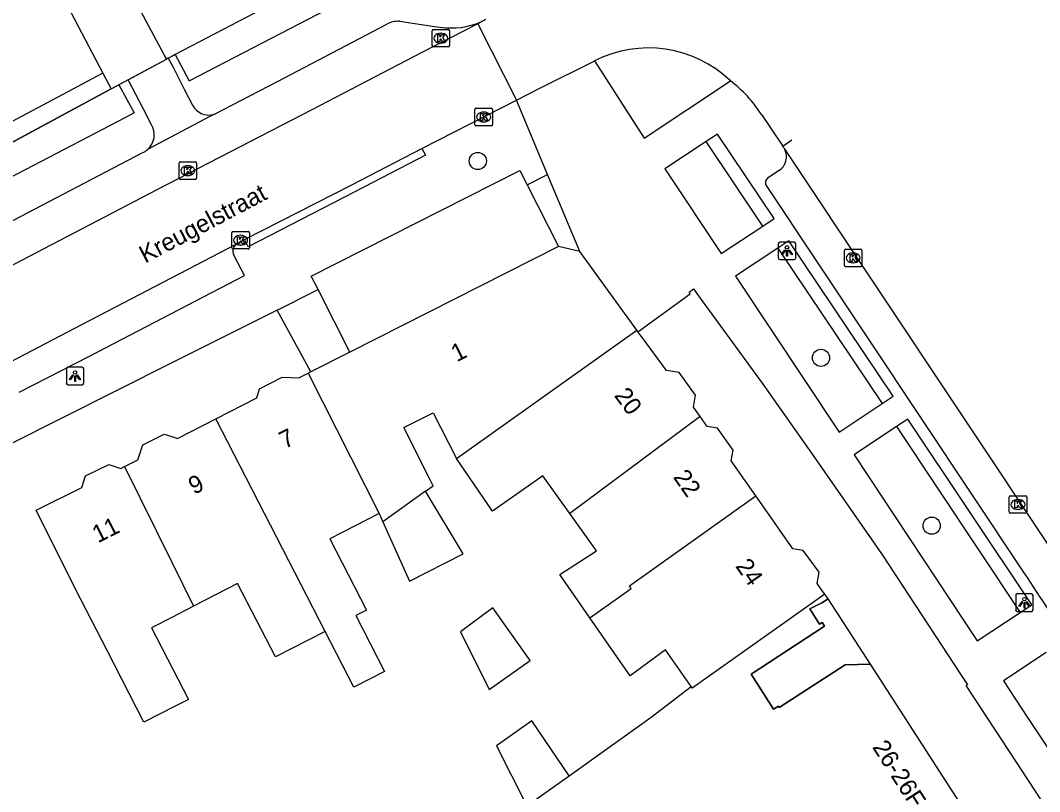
# Model space of a CAD drawing. Extents: x 159265 to 160143, y 383413 to 384319.
# Drawn here: x 159491.4 to 159549.5, y 384203.2 to 384247.2 of the extents above; entities that cross this region are included whole.
import ezdxf

# ---------------------------------------------------------------- set-up
doc = ezdxf.new("R2010")
doc.units = 0
for name, color, linetype in [('IMGEO_Boom', 7, 'Continuous'), ('IMGEO_Groenvoorziening', 7, 'Continuous'), ('IMGEO_Haag', 7, 'Continuous'), ('IMGEO_Kolk', 7, 'Continuous'), ('IMGEO_Lichtpunt', 7, 'Continuous'), ('IMGEO_Openbare_ruimte_label', 7, 'Continuous'), ('IMGEO_Pand', 7, 'Continuous'), ('IMGEO_Pand_nummerreeks', 7, 'Continuous'), ('IMGEO_Pand_overbouw', 7, 'Continuous'), ('IMGEO_Rijbaan_lokaal_gesloten', 7, 'Continuous'), ('IMGEO_Rijbaan_lokaal_open', 7, 'Continuous'), ('IMGEO_Voetpad_open', 7, 'Continuous')]:
    doc.layers.add(name, color=color, linetype=linetype)

msp = doc.modelspace()

# ---------------------------------------------------------------- linework, layer by layer
at = {"layer": 'IMGEO_Boom'}
for centre in [(159517.461, 384239.188), (159537.04, 384227.953), (159543.359, 384218.378)]:
    msp.add_circle(centre, 0.489, dxfattribs=at)
at = {"layer": 'IMGEO_Groenvoorziening'}
for points in [[(159496.073, 384244.188), (159496.545, 384243.294)], [(159533.718, 384235.468), (159530.496, 384240.292)], [(159534.571, 384234.208), (159540.527, 384225.34)], [(159541.351, 384224.029), (159548.406, 384213.417)]]:
    msp.add_lwpolyline(points, dxfattribs=at)
at = {"layer": 'IMGEO_Haag'}
for points in [[(159496.545, 384243.294), (159477.587, 384233.071)], [(159496.545, 384243.294), (159496.945, 384243.509), (159496.987, 384243.532)]]:
    msp.add_lwpolyline(points, dxfattribs=at)
at = {"layer": 'IMGEO_Kolk'}
for p, q in [((159514.927, 384246.693), (159515.779, 384246.693)), ((159514.852, 384245.767), (159514.852, 384246.619)), ((159515.34, 384246.473), (159515.365, 384246.473)), ((159515.853, 384246.619), (159515.853, 384245.767)), ((159515.779, 384245.693), (159514.927, 384245.693)), ((159515.363, 384245.913), (159515.338, 384245.913)), ((159517.296, 384241.269), (159517.296, 384242.121)), ((159517.371, 384242.195), (159518.223, 384242.195)), ((159518.297, 384242.121), (159518.297, 384241.269)), ((159517.784, 384241.975), (159517.809, 384241.975)), ((159518.223, 384241.195), (159517.371, 384241.195)), ((159517.807, 384241.415), (159517.782, 384241.415)), ((159500.491, 384239.134), (159501.343, 384239.134)), ((159500.416, 384238.208), (159500.416, 384239.06)), ((159500.904, 384238.914), (159500.929, 384238.914)), ((159501.417, 384239.06), (159501.417, 384238.208)), ((159501.343, 384238.134), (159500.491, 384238.134)), ((159500.927, 384238.354), (159500.902, 384238.354)), ((159503.429, 384234.238), (159503.429, 384235.09)), ((159503.504, 384235.164), (159504.356, 384235.164)), ((159504.43, 384235.09), (159504.43, 384234.238)), ((159503.917, 384234.944), (159503.942, 384234.944)), ((159504.356, 384234.164), (159503.504, 384234.164)), ((159503.94, 384234.384), (159503.915, 384234.384)), ((159538.377, 384233.229), (159538.377, 384234.081)), ((159538.452, 384234.155), (159539.304, 384234.155)), ((159538.865, 384233.935), (159538.89, 384233.935)), ((159539.378, 384234.081), (159539.378, 384233.229)), ((159538.888, 384233.375), (159538.863, 384233.375)), ((159539.304, 384233.155), (159538.452, 384233.155)), ((159547.782, 384219.161), (159547.782, 384220.013)), ((159547.857, 384220.087), (159548.709, 384220.087)), ((159548.783, 384220.013), (159548.783, 384219.161)), ((159548.27, 384219.867), (159548.295, 384219.867)), ((159548.709, 384219.087), (159547.857, 384219.087)), ((159548.293, 384219.307), (159548.268, 384219.307))]:
    msp.add_line(p, q, dxfattribs=at)
for points in [[(159514.927, 384246.693), (159515.779, 384246.693)], [(159514.852, 384245.767), (159514.852, 384246.619)], [(159515.173, 384246.393), (159515.296, 384246.393), (159515.296, 384246.242), (159515.426, 384246.393), (159515.59, 384246.393), (159515.444, 384246.242), (159515.597, 384245.993), (159515.445, 384245.993), (159515.36, 384246.157), (159515.296, 384246.09), (159515.296, 384245.993), (159515.173, 384245.993), (159515.173, 384246.393)], [(159515.853, 384246.619), (159515.853, 384245.767)], [(159515.779, 384245.693), (159514.927, 384245.693)], [(159517.296, 384241.269), (159517.296, 384242.121)], [(159517.371, 384242.195), (159518.223, 384242.195)], [(159518.297, 384242.121), (159518.297, 384241.269)], [(159517.617, 384241.895), (159517.74, 384241.895), (159517.74, 384241.744), (159517.87, 384241.895), (159518.034, 384241.895), (159517.888, 384241.744), (159518.041, 384241.495), (159517.889, 384241.495), (159517.804, 384241.659), (159517.74, 384241.592), (159517.74, 384241.495), (159517.617, 384241.495), (159517.617, 384241.895)], [(159518.223, 384241.195), (159517.371, 384241.195)], [(159500.491, 384239.134), (159501.343, 384239.134)], [(159500.416, 384238.208), (159500.416, 384239.06)], [(159500.737, 384238.834), (159500.86, 384238.834), (159500.86, 384238.683), (159500.99, 384238.834), (159501.154, 384238.834), (159501.008, 384238.683), (159501.161, 384238.434), (159501.009, 384238.434), (159500.924, 384238.598), (159500.86, 384238.531), (159500.86, 384238.434), (159500.737, 384238.434), (159500.737, 384238.834)], [(159501.417, 384239.06), (159501.417, 384238.208)], [(159501.343, 384238.134), (159500.491, 384238.134)], [(159503.429, 384234.238), (159503.429, 384235.09)], [(159503.504, 384235.164), (159504.356, 384235.164)], [(159504.43, 384235.09), (159504.43, 384234.238)], [(159503.75, 384234.864), (159503.873, 384234.864), (159503.873, 384234.713), (159504.003, 384234.864), (159504.167, 384234.864), (159504.021, 384234.713), (159504.174, 384234.464), (159504.022, 384234.464), (159503.937, 384234.628), (159503.873, 384234.561), (159503.873, 384234.464), (159503.75, 384234.464), (159503.75, 384234.864)], [(159504.356, 384234.164), (159503.504, 384234.164)], [(159538.377, 384233.229), (159538.377, 384234.081)], [(159538.452, 384234.155), (159539.304, 384234.155)], [(159539.378, 384234.081), (159539.378, 384233.229)], [(159538.698, 384233.855), (159538.821, 384233.855), (159538.821, 384233.704), (159538.951, 384233.855), (159539.115, 384233.855), (159538.969, 384233.704), (159539.122, 384233.455), (159538.97, 384233.455), (159538.885, 384233.619), (159538.821, 384233.552), (159538.821, 384233.455), (159538.698, 384233.455), (159538.698, 384233.855)], [(159539.304, 384233.155), (159538.452, 384233.155)], [(159547.782, 384219.161), (159547.782, 384220.013)], [(159547.857, 384220.087), (159548.709, 384220.087)], [(159548.783, 384220.013), (159548.783, 384219.161)], [(159548.103, 384219.787), (159548.226, 384219.787), (159548.226, 384219.636), (159548.356, 384219.787), (159548.52, 384219.787), (159548.374, 384219.636), (159548.527, 384219.387), (159548.375, 384219.387), (159548.29, 384219.551), (159548.226, 384219.484), (159548.226, 384219.387), (159548.103, 384219.387), (159548.103, 384219.787)], [(159548.709, 384219.087), (159547.857, 384219.087)]]:
    msp.add_lwpolyline(points, dxfattribs=at)
for centre, start, end in [((159514.929, 384246.617), 91.55205, 178.44795), ((159514.929, 384246.617), 91.55205, 178.44795), ((159515.777, 384246.617), 1.55205, 88.44795), ((159515.777, 384246.617), 1.55205, 88.44795), ((159514.929, 384245.769), 181.55205, 268.44795), ((159514.929, 384245.769), 181.55205, 268.44795), ((159515.777, 384245.769), 271.55205, 358.44795), ((159515.777, 384245.769), 271.55205, 358.44795), ((159517.373, 384242.119), 91.55205, 178.44795), ((159517.373, 384242.119), 91.55205, 178.44795), ((159518.221, 384242.119), 1.55205, 88.44795), ((159518.221, 384242.119), 1.55205, 88.44795), ((159517.373, 384241.271), 181.55205, 268.44795), ((159517.373, 384241.271), 181.55205, 268.44795), ((159518.221, 384241.271), 271.55205, 358.44795), ((159518.221, 384241.271), 271.55205, 358.44795), ((159500.493, 384239.058), 91.55205, 178.44795), ((159500.493, 384239.058), 91.55205, 178.44795), ((159501.341, 384239.058), 1.55205, 88.44795), ((159501.341, 384239.058), 1.55205, 88.44795), ((159500.493, 384238.21), 181.55205, 268.44795), ((159500.493, 384238.21), 181.55205, 268.44795), ((159501.341, 384238.21), 271.55205, 358.44795), ((159501.341, 384238.21), 271.55205, 358.44795), ((159503.506, 384235.088), 91.55205, 178.44795), ((159503.506, 384235.088), 91.55205, 178.44795), ((159504.354, 384235.088), 1.55205, 88.44795), ((159504.354, 384235.088), 1.55205, 88.44795), ((159503.506, 384234.24), 181.55205, 268.44795), ((159503.506, 384234.24), 181.55205, 268.44795), ((159504.354, 384234.24), 271.55205, 358.44795), ((159504.354, 384234.24), 271.55205, 358.44795), ((159538.454, 384234.079), 91.55205, 178.44795), ((159538.454, 384234.079), 91.55205, 178.44795), ((159539.302, 384234.079), 1.55205, 88.44795), ((159539.302, 384234.079), 1.55205, 88.44795), ((159538.454, 384233.231), 181.55205, 268.44795), ((159538.454, 384233.231), 181.55205, 268.44795), ((159539.302, 384233.231), 271.55205, 358.44795), ((159539.302, 384233.231), 271.55205, 358.44795), ((159547.859, 384220.011), 91.55205, 178.44795), ((159547.859, 384220.011), 91.55205, 178.44795), ((159548.707, 384220.011), 1.55205, 88.44795), ((159548.707, 384220.011), 1.55205, 88.44795), ((159547.859, 384219.163), 181.55205, 268.44795), ((159547.859, 384219.163), 181.55205, 268.44795), ((159548.707, 384219.163), 271.55205, 358.44795), ((159548.707, 384219.163), 271.55205, 358.44795)]:
    msp.add_arc(centre, 0.0765, start, end, dxfattribs=at)
for centre, major_axis, ratio, start_param, end_param in [((159515.339, 384246.193), (-0.387, 0.002), 0.722429, 4.712389, 7.853982), ((159515.364, 384246.193), (-0.39, 0.002), 0.717154, 1.570796, 4.712389), ((159517.783, 384241.695), (-0.387, 0.002), 0.722429, 4.712389, 7.853982), ((159517.808, 384241.695), (-0.39, 0.002), 0.717154, 1.570796, 4.712389), ((159500.903, 384238.634), (-0.387, 0.002), 0.722429, 4.712389, 7.853982), ((159500.928, 384238.634), (-0.39, 0.002), 0.717154, 1.570796, 4.712389), ((159503.916, 384234.664), (-0.387, 0.002), 0.722429, 4.712389, 7.853982), ((159503.941, 384234.664), (-0.39, 0.002), 0.717154, 1.570796, 4.712389), ((159538.864, 384233.655), (-0.387, 0.002), 0.722429, 4.712389, 7.853982), ((159538.889, 384233.655), (-0.39, 0.002), 0.717154, 1.570796, 4.712389), ((159548.269, 384219.587), (-0.387, 0.002), 0.722429, 4.712389, 7.853982), ((159548.294, 384219.587), (-0.39, 0.002), 0.717154, 1.570796, 4.712389)]:
    msp.add_ellipse(centre, major_axis=major_axis, ratio=ratio, start_param=start_param, end_param=end_param, dxfattribs=at)
at = {"layer": 'IMGEO_Lichtpunt'}
for p, q in [((159535.508, 384234.553), (159534.7, 384234.553)), ((159535.508, 384234.553), (159534.7, 384234.553)), ((159534.606, 384234.458), (159534.606, 384233.651)), ((159534.606, 384234.458), (159534.606, 384233.651)), ((159535.602, 384233.651), (159535.602, 384234.458)), ((159535.602, 384233.651), (159535.602, 384234.458)), ((159534.7, 384233.557), (159535.508, 384233.557)), ((159534.7, 384233.557), (159535.508, 384233.557)), ((159493.986, 384227.319), (159493.986, 384226.512)), ((159493.986, 384227.319), (159493.986, 384226.512)), ((159494.888, 384227.414), (159494.08, 384227.414)), ((159494.888, 384227.414), (159494.08, 384227.414)), ((159494.982, 384226.512), (159494.982, 384227.319)), ((159494.982, 384226.512), (159494.982, 384227.319)), ((159494.08, 384226.418), (159494.888, 384226.418)), ((159494.08, 384226.418), (159494.888, 384226.418)), ((159548.15, 384214.385), (159548.15, 384213.578)), ((159548.15, 384214.385), (159548.15, 384213.578)), ((159549.052, 384214.48), (159548.244, 384214.48)), ((159549.052, 384214.48), (159548.244, 384214.48)), ((159549.146, 384213.578), (159549.146, 384214.385)), ((159549.146, 384213.578), (159549.146, 384214.385)), ((159548.244, 384213.484), (159549.052, 384213.484)), ((159548.244, 384213.484), (159549.052, 384213.484))]:
    msp.add_line(p, q, dxfattribs=at)
for points in [[(159534.98, 384234.122), (159535.019, 384234.094), (159534.831, 384233.832), (159534.793, 384233.859), (159534.98, 384234.122)], [(159535.082, 384234.074), (159535.129, 384234.074), (159535.129, 384233.752), (159535.082, 384233.752), (159535.082, 384234.074)], [(159535.192, 384234.094), (159535.23, 384234.121), (159535.417, 384233.859), (159535.378, 384233.831), (159535.192, 384234.094)], [(159494.36, 384226.983), (159494.399, 384226.955), (159494.211, 384226.693), (159494.173, 384226.72), (159494.36, 384226.983)], [(159494.462, 384226.935), (159494.509, 384226.935), (159494.509, 384226.613), (159494.462, 384226.613), (159494.462, 384226.935)], [(159494.572, 384226.955), (159494.61, 384226.982), (159494.797, 384226.72), (159494.758, 384226.692), (159494.572, 384226.955)], [(159548.524, 384214.049), (159548.563, 384214.021), (159548.375, 384213.759), (159548.337, 384213.786), (159548.524, 384214.049)], [(159548.626, 384214.001), (159548.673, 384214.001), (159548.673, 384213.679), (159548.626, 384213.679), (159548.626, 384214.001)], [(159548.736, 384214.021), (159548.774, 384214.048), (159548.961, 384213.786), (159548.922, 384213.758), (159548.736, 384214.021)]]:
    msp.add_lwpolyline(points, dxfattribs=at)
for centre in [(159535.105, 384234.256), (159494.485, 384227.117), (159548.649, 384214.183)]:
    msp.add_circle(centre, 0.0994, dxfattribs=at)
for centre, start, end in [((159534.7, 384234.458), 90, 180), ((159534.7, 384234.458), 90, 180), ((159535.508, 384234.458), 0, 90), ((159535.508, 384234.458), 0, 90), ((159534.7, 384233.651), 180, 270), ((159534.7, 384233.651), 180, 270), ((159535.508, 384233.651), 270, 0), ((159535.508, 384233.651), 270, 360), ((159494.08, 384227.319), 90, 180), ((159494.08, 384227.319), 90, 180), ((159494.888, 384227.319), 0, 90), ((159494.888, 384227.319), 0, 90), ((159494.08, 384226.512), 180, 270), ((159494.08, 384226.512), 180, 270), ((159494.888, 384226.512), 270, 0), ((159494.888, 384226.512), 270, 360), ((159548.244, 384214.385), 90, 180), ((159548.244, 384214.385), 90, 180), ((159549.052, 384214.385), 0, 90), ((159549.052, 384214.385), 0, 90), ((159548.244, 384213.578), 180, 270), ((159548.244, 384213.578), 180, 270), ((159549.052, 384213.578), 270, 0), ((159549.052, 384213.578), 270, 360)]:
    msp.add_arc(centre, 0.0946, start, end, dxfattribs=at)
at = {"layer": 'IMGEO_Pand'}
for points in [[(159501.563, 384267.438), (159503.778, 384263.169), (159504.651, 384261.487), (159505.305, 384261.83), (159505.625, 384261.998), (159506.788, 384259.782), (159506.465, 384259.614), (159505.853, 384259.297), (159510.402, 384250.608), (159509.243, 384250), (159500.191, 384245.253)], [(159499.694, 384244.992), (159497.376, 384249.348), (159497.036, 384250), (159493.218, 384257.331), (159493.143, 384257.476), (159493.651, 384257.74), (159491.368, 384262.132)], [(159470.912, 384245.571), (159490.056, 384255.626), (159496.073, 384244.188)], [(159499.791, 384245.043), (159499.694, 384244.992)], [(159500.191, 384245.253), (159500, 384245.152), (159499.791, 384245.043)], [(159496.073, 384244.188), (159477.039, 384234.058)], [(159522.063, 384234.31), (159510.153, 384228.281)], [(159523.274, 384234.029), (159522.063, 384234.31)], [(159526.529, 384229.54), (159523.274, 384234.029)], [(159516.242, 384222.207), (159526.529, 384229.54)], [(159526.601, 384229.44), (159526.529, 384229.54)], [(159530.151, 384224.613), (159529.77, 384225.131), (159529.882, 384225.819), (159528.948, 384227.113), (159528.225, 384227.23), (159526.855, 384229.09), (159526.601, 384229.44)], [(159510.153, 384228.281), (159507.936, 384227.159)], [(159502.517, 384224.474), (159504.847, 384225.67), (159505.014, 384226.192), (159506.306, 384226.856), (159507.255, 384226.81), (159507.779, 384227.08)], [(159507.936, 384227.159), (159507.779, 384227.08)], [(159507.779, 384227.08), (159511.831, 384219.063)], [(159514.484, 384220.351), (159514.917, 384220.659), (159514.693, 384221.103), (159513.243, 384223.971), (159514.922, 384224.821), (159516.242, 384222.207)], [(159530.151, 384224.613), (159522.712, 384219.072)], [(159533.323, 384220.076), (159531.92, 384222.085), (159532.024, 384222.678), (159531.139, 384223.938), (159530.554, 384224.04), (159530.151, 384224.613)], [(159497.304, 384221.751), (159498.061, 384222.126), (159498.352, 384222.99), (159499.57, 384223.594), (159500, 384223.459), (159500.334, 384223.354), (159502.517, 384224.474)], [(159508.744, 384212.343), (159502.517, 384224.474)], [(159501.247, 384213.783), (159500, 384213.145), (159498.854, 384212.558), (159500.95, 384208.466), (159500.235, 384208.099), (159498.406, 384207.163), (159496.307, 384211.254), (159494.493, 384214.79), (159492.271, 384219.269), (159494.862, 384220.555), (159495.083, 384221.212), (159496.414, 384221.872), (159497.09, 384221.645), (159497.304, 384221.751)], [(159497.304, 384221.751), (159500, 384216.303), (159501.247, 384213.783)], [(159522.712, 384219.072), (159521.178, 384221.224), (159519.627, 384220.14), (159518.295, 384219.209), (159516.242, 384222.207)], [(159514.484, 384220.351), (159512.037, 384218.606)], [(159512.037, 384218.606), (159513.571, 384215.207), (159516.62, 384216.775), (159514.484, 384220.351)], [(159523.859, 384213.125), (159526.215, 384214.8), (159526.111, 384214.947), (159533.323, 384220.076)], [(159537.256, 384214.469), (159537.183, 384214.573), (159536.831, 384215.074), (159536.932, 384215.726), (159536.02, 384216.97), (159535.438, 384217.06), (159533.949, 384219.18), (159533.323, 384220.076)], [(159511.831, 384219.063), (159509.022, 384217.618), (159511.109, 384213.559), (159510.498, 384213.245), (159512.135, 384210.058), (159510.38, 384209.157), (159508.744, 384212.343)], [(159511.831, 384219.063), (159512.037, 384218.606)], [(159523.859, 384213.125), (159522.149, 384215.591), (159524.231, 384216.942), (159522.712, 384219.072)], [(159508.744, 384212.343), (159505.912, 384210.887), (159503.761, 384215.07), (159501.247, 384213.783)], [(159537.256, 384214.469), (159529.701, 384209.102), (159529.629, 384209.206)], [(159547.992, 384197.852), (159547.811, 384198.149), (159547.183, 384199.12), (159539.863, 384210.481), (159538.42, 384210.43), (159534.664, 384207.998), (159534.609, 384208.082), (159534.332, 384207.903), (159533.063, 384209.899), (159537.248, 384212.638), (159537.102, 384212.859), (159536.96, 384212.765), (159536.397, 384213.631), (159537.097, 384213.979), (159537.447, 384214.197), (159537.256, 384214.469)], [(159518.107, 384209.028), (159520.442, 384210.676), (159518.311, 384213.697), (159516.471, 384212.33), (159518.107, 384209.028)], [(159529.629, 384209.206), (159528.17, 384211.293), (159526.162, 384209.805), (159523.859, 384213.125)], [(159522.678, 384204.112), (159527.344, 384207.445), (159529.629, 384209.206)], [(159522.678, 384204.112), (159520.553, 384207.235), (159518.535, 384205.807), (159520.261, 384202.395)], [(159520.261, 384202.395), (159522.678, 384204.112)]]:
    msp.add_lwpolyline(points, dxfattribs=at)
at = {"layer": 'IMGEO_Pand_overbouw'}
for points in [[(159490.056, 384255.626), (159496.073, 384244.188), (159477.039, 384234.058), (159470.912, 384245.571), (159470.517, 384245.361), (159476.65, 384233.844), (159477.179, 384232.851), (159496.545, 384243.294), (159499.694, 384244.992), (159497.376, 384249.348), (159497.036, 384250), (159493.218, 384257.331)], [(159539.863, 384210.481), (159537.447, 384214.197), (159537.097, 384213.979), (159536.397, 384213.631), (159536.96, 384212.765), (159537.102, 384212.859), (159537.248, 384212.638), (159533.063, 384209.899), (159534.332, 384207.903), (159534.609, 384208.082), (159534.664, 384207.998), (159538.42, 384210.43)]]:
    msp.add_lwpolyline(points, close=True, dxfattribs=at)
at = {"layer": 'IMGEO_Rijbaan_lokaal_gesloten'}
for points in [[(159534.856, 384240.024), (159535.383, 384240.391)], [(159534.977, 384239.84), (159550.244, 384216.906)]]:
    msp.add_lwpolyline(points, dxfattribs=at)
msp.add_arc((159534.174, 384239.444), 0.896, 26.26848, 40.39005, dxfattribs=at)
at = {"layer": 'IMGEO_Rijbaan_lokaal_open'}
for points in [[(159517.47, 384247.014), (159514.26, 384245.379), (159508.001, 384242.108), (159499.189, 384237.553), (159489.666, 384232.587), (159483.719, 384229.541), (159481.4, 384228.311), (159478.346, 384226.706)], [(159517.909, 384247.254), (159517.47, 384247.014)], [(159517.47, 384247.014), (159519.679, 384242.663)], [(159497.507, 384243.812), (159499.694, 384244.992)], [(159499.791, 384245.043), (159500.076, 384244.53), (159500.718, 384243.287), (159501.187, 384242.372)], [(159519.679, 384242.663), (159520.998, 384243.342), (159524.107, 384244.887), (159524.126, 384244.897)], [(159498.831, 384241.277), (159498.362, 384242.185), (159497.507, 384243.812)], [(159514.267, 384239.895), (159517.965, 384241.788), (159519.679, 384242.663)], [(159502.434, 384241.859), (159502.181, 384241.715), (159498.616, 384239.833)], [(159533.645, 384241.837), (159534.856, 384240.024)], [(159504.156, 384234.701), (159510.269, 384237.821), (159514.267, 384239.895)], [(159503.767, 384234.494), (159504.156, 384234.701)], [(159489.842, 384227.268), (159490.802, 384227.734), (159494.471, 384229.638), (159503.682, 384234.438)]]:
    msp.add_lwpolyline(points, dxfattribs=at)
for centre, radius, start, end in [((159527.197, 384238.853), 6.78, 46.40788, 116.93446), ((159527.255, 384237.734), 7.594, 32.7064, 52.5565), ((159502.109, 384242.84), 1.034, 206.92852, 288.34819), ((159497.869, 384240.682), 1.131, 311.34076, 31.7219), ((159504.009, 384234.034), 0.52, 117.76385, 128.99181)]:
    msp.add_arc(centre, radius, start, end, dxfattribs=at)
at = {"layer": 'IMGEO_Voetpad_open'}
for points in [[(159500.191, 384245.253), (159500.989, 384243.757), (159512.998, 384250), (159513.827, 384250.431)], [(159502.434, 384241.859), (159506.03, 384243.727), (159512.265, 384246.998)], [(159512.998, 384247.161), (159514.989, 384246.854), (159515.622, 384246.787)], [(159524.126, 384244.897), (159526.957, 384240.487), (159531.872, 384243.763)], [(159497.507, 384243.812), (159496.987, 384243.532)], [(159496.987, 384243.532), (159497.85, 384241.932), (159497.391, 384241.69), (159480.102, 384232.668)], [(159521.445, 384238.421), (159519.679, 384242.663)], [(159530.496, 384240.292), (159528.132, 384238.735), (159531.352, 384233.91), (159533.718, 384235.468)], [(159533.718, 384235.468), (159534.375, 384235.901), (159531.147, 384240.721), (159530.496, 384240.292)], [(159514.267, 384239.895), (159514.471, 384239.509), (159510.448, 384237.431), (159504.369, 384234.292), (159504.156, 384234.701)], [(159480.432, 384230.361), (159482.782, 384231.592), (159488.519, 384234.532), (159498.319, 384239.644)], [(159508.349, 384231.846), (159507.959, 384232.616), (159519.869, 384238.645), (159520.282, 384237.829)], [(159534.66, 384238.638), (159533.989, 384238.203)], [(159520.282, 384237.829), (159521.445, 384238.421)], [(159523.274, 384234.029), (159521.445, 384238.421)], [(159520.282, 384237.829), (159522.063, 384234.31)], [(159533.876, 384237.843), (159548.622, 384215.688)], [(159540.527, 384225.34), (159541.159, 384225.761), (159535.215, 384234.634), (159534.571, 384234.208)], [(159534.571, 384234.208), (159532.158, 384232.612), (159538.072, 384223.706), (159540.527, 384225.34)], [(159491.288, 384225.993), (159495.298, 384228.054), (159504.143, 384232.646), (159503.536, 384233.821)], [(159506.018, 384230.681), (159508.349, 384231.846)], [(159510.153, 384228.281), (159508.349, 384231.846)], [(159526.601, 384229.44), (159529.577, 384231.612), (159529.513, 384231.702), (159529.775, 384231.885), (159530.148, 384231.353), (159533.693, 384226.516), (159536.601, 384222.376), (159537.239, 384221.447), (159540.561, 384216.702), (159545.411, 384209.299), (159545.303, 384209.26), (159548.142, 384204.946), (159551.354, 384200.029), (159555.416, 384193.432), (159558.999, 384187.571), (159562.104, 384182.378), (159565.962, 384175.916), (159568.655, 384171.419), (159571.612, 384166.491), (159575.782, 384158.842), (159581.986, 384147.144), (159583, 384145.004), (159584.508, 384141.549), (159587.224, 384134.718)], [(159506.018, 384230.681), (159500, 384227.661), (159490.659, 384222.974)], [(159507.936, 384227.159), (159506.018, 384230.681)], [(159541.351, 384224.029), (159538.927, 384222.428), (159545.947, 384211.809), (159548.406, 384213.417)], [(159548.406, 384213.417), (159549.073, 384213.853), (159541.995, 384224.454), (159541.351, 384224.029)], [(159549.886, 384211.139), (159547.465, 384209.522), (159548.833, 384207.424), (159552.31, 384202.225), (159554.72, 384203.802)]]:
    msp.add_lwpolyline(points, dxfattribs=at)
for centre, radius, start, end in [((159512.99, 384245.469), 1.692, 89.71943, 115.35474), ((159515.97, 384250.919), 4.146, 265.19213, 297.88987), ((159497.865, 384240.685), 1.135, 293.5516, 311.39078), ((159534.137, 384239.419), 0.939, 303.79993, 26.65195), ((159534.242, 384237.926), 0.375, 132.41078, 192.73623), ((159504.015, 384234.033), 0.524, 129.46734, 203.90674), ((160397.157, 384773.887), 1015.676, 213.338472, 213.913924)]:
    msp.add_arc(centre, radius, start, end, dxfattribs=at)

# ---------------------------------------------------------------- texts
at = {"layer": 'IMGEO_Openbare_ruimte_label'}
msp.add_text('Kreugelstraat', height=1, rotation=27.84662, dxfattribs=at).set_placement((159498.482, 384233.326))
at = {"layer": 'IMGEO_Pand_nummerreeks'}
for s, rotation, p in [('1', 26.8488, (159516.258, 384227.694)), ('20', 306.32531, (159525.211, 384225.797)), ('7', 26.73291, (159506.453, 384222.739)), ('9', 26.73291, (159501.273, 384220.13)), ('22', 304.95709, (159528.575, 384221.145)), ('11', 26.73421, (159495.783, 384217.365)), ('24', 305.04843, (159532.13, 384216.065)), ('26-26F', 302.79589, (159539.943, 384205.741))]:
    msp.add_text(s, height=1, rotation=rotation, dxfattribs=at).set_placement(p)

doc.saveas('drawing.dxf')
